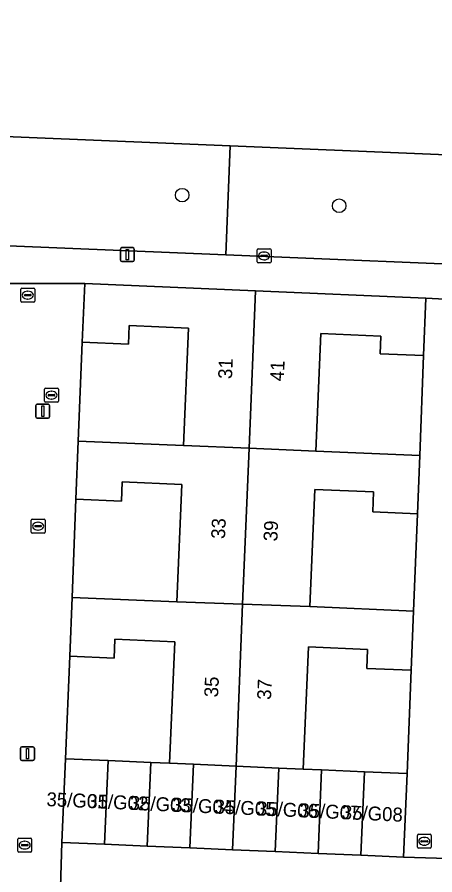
# Model space of a CAD drawing. Extents: x 160786 to 161429, y 386828 to 387485.
# Drawn here: x 161040.5 to 161070.6, y 387312.6 to 387374.2 of the extents above; entities that cross this region are included whole.
import ezdxf

# ---------------------------------------------------------------- set-up
doc = ezdxf.new("R2010")
doc.units = 0
for name, color, linetype in [('IMGEO_Boom', 7, 'Continuous'), ('IMGEO_Brandkraan', 7, 'Continuous'), ('IMGEO_Erf', 7, 'Continuous'), ('IMGEO_Groenvoorziening', 7, 'Continuous'), ('IMGEO_Kolk', 7, 'Continuous'), ('IMGEO_Lichtmast', 7, 'Continuous'), ('IMGEO_Muur', 7, 'Continuous'), ('IMGEO_Pand', 7, 'Continuous'), ('IMGEO_Pand_nummerreeks', 7, 'Continuous'), ('IMGEO_Rioolput', 7, 'Continuous'), ('IMGEO_Voetpad_open', 7, 'Continuous')]:
    doc.layers.add(name, color=color, linetype=linetype)

msp = doc.modelspace()

# ---------------------------------------------------------------- linework, layer by layer
at = {"layer": 'IMGEO_Boom'}
for centre in [(161052.41, 387361.432), (161063.706, 387360.669)]:
    msp.add_circle(centre, 0.489, dxfattribs=at)
at = {"layer": 'IMGEO_Brandkraan'}
for p, q in [((161040.807, 387353.815), (161040.807, 387354.667)), ((161040.882, 387354.741), (161041.734, 387354.741)), ((161041.295, 387354.521), (161041.32, 387354.521)), ((161041.808, 387354.667), (161041.808, 387353.815)), ((161041.734, 387353.741), (161040.882, 387353.741)), ((161041.066, 387354.235), (161041.066, 387354.247)), ((161041.504, 387354.198), (161041.106, 387354.198)), ((161041.109, 387354.284), (161041.507, 387354.284)), ((161041.318, 387353.961), (161041.293, 387353.961)), ((161041.55, 387354.247), (161041.55, 387354.235)), ((161069.404, 387315.478), (161070.256, 387315.478)), ((161069.329, 387314.552), (161069.329, 387315.404)), ((161069.588, 387314.972), (161069.588, 387314.984)), ((161070.026, 387314.935), (161069.628, 387314.935)), ((161069.631, 387315.021), (161070.029, 387315.021)), ((161069.817, 387315.258), (161069.842, 387315.258)), ((161070.072, 387314.984), (161070.072, 387314.972)), ((161070.33, 387315.404), (161070.33, 387314.552)), ((161070.256, 387314.478), (161069.404, 387314.478)), ((161069.84, 387314.698), (161069.815, 387314.698))]:
    msp.add_line(p, q, dxfattribs=at)
for points in [[(161040.807, 387353.815), (161040.807, 387354.667)], [(161040.882, 387354.741), (161041.734, 387354.741)], [(161041.808, 387354.667), (161041.808, 387353.815)], [(161041.734, 387353.741), (161040.882, 387353.741)], [(161069.404, 387315.478), (161070.256, 387315.478)], [(161069.329, 387314.552), (161069.329, 387315.404)], [(161070.33, 387315.404), (161070.33, 387314.552)], [(161070.256, 387314.478), (161069.404, 387314.478)]]:
    msp.add_lwpolyline(points, dxfattribs=at)
for centre, radius, start, end in [((161040.884, 387354.665), 0.0765, 91.55205, 178.44795), ((161040.884, 387354.665), 0.0765, 91.55205, 178.44795), ((161041.732, 387354.665), 0.0765, 1.55205, 88.44795), ((161041.732, 387354.665), 0.0765, 1.55205, 88.44795), ((161040.884, 387353.817), 0.0765, 181.55205, 268.44795), ((161040.884, 387353.817), 0.0765, 181.55205, 268.44795), ((161041.106, 387354.244), 0.0403, 85.87752, 175.75265), ((161041.103, 387354.234), 0.0366, 178.93798, 274.71019), ((161041.507, 387354.241), 0.043, 264.86636, 352.45326), ((161041.511, 387354.246), 0.0386, 1.73085, 96.63898), ((161041.732, 387353.817), 0.0765, 271.55205, 358.44795), ((161041.732, 387353.817), 0.0765, 271.55205, 358.44795), ((161069.406, 387315.402), 0.0765, 91.55205, 178.44795), ((161069.406, 387315.402), 0.0765, 91.55205, 178.44795), ((161070.254, 387315.402), 0.0765, 1.55205, 88.44795), ((161070.254, 387315.402), 0.0765, 1.55205, 88.44795), ((161069.628, 387314.981), 0.0403, 85.87752, 175.75265), ((161069.625, 387314.971), 0.0366, 178.93798, 274.71019), ((161070.029, 387314.978), 0.043, 264.86636, 352.45326), ((161070.033, 387314.983), 0.0386, 1.73085, 96.63898), ((161069.406, 387314.554), 0.0765, 181.55205, 268.44795), ((161069.406, 387314.554), 0.0765, 181.55205, 268.44795), ((161070.254, 387314.554), 0.0765, 271.55205, 358.44795), ((161070.254, 387314.554), 0.0765, 271.55205, 358.44795)]:
    msp.add_arc(centre, radius, start, end, dxfattribs=at)
for centre, major_axis, ratio, start_param, end_param in [((161041.294, 387354.241), (-0.387, 0.002), 0.722429, 4.712389, 7.853982), ((161041.319, 387354.241), (-0.39, 0.002), 0.717154, 1.570796, 4.712389), ((161069.816, 387314.978), (-0.387, 0.002), 0.722429, 4.712389, 7.853982), ((161069.841, 387314.978), (-0.39, 0.002), 0.717154, 1.570796, 4.712389)]:
    msp.add_ellipse(centre, major_axis=major_axis, ratio=ratio, start_param=start_param, end_param=end_param, dxfattribs=at)
at = {"layer": 'IMGEO_Erf'}
for points in [[(161044.932, 387343.752), (161052.512, 387343.427), (161052.875, 387351.879), (161048.602, 387352.063), (161048.544, 387350.719), (161045.231, 387350.861)], [(161069.771, 387349.898), (161066.656, 387350.032), (161066.71, 387351.3), (161062.379, 387351.486), (161062.016, 387343.034), (161069.507, 387342.713)], [(161044.504, 387332.513), (161052.027, 387332.19), (161052.39, 387340.628), (161048.104, 387340.812), (161048.044, 387339.423), (161044.752, 387339.564)], [(161069.327, 387338.519), (161066.122, 387338.657), (161066.184, 387340.089), (161061.957, 387340.271), (161061.595, 387331.847), (161069.062, 387331.526)], [(161044.012, 387320.912), (161047.084, 387320.78), (161050.156, 387320.648), (161051.503, 387320.59), (161051.878, 387329.319), (161047.573, 387329.504), (161047.515, 387328.143), (161044.322, 387328.28)], [(161068.879, 387327.268), (161065.688, 387327.405), (161065.746, 387328.768), (161061.498, 387328.951), (161061.12, 387320.163), (161062.443, 387320.106), (161065.515, 387319.974), (161068.587, 387319.842)]]:
    msp.add_lwpolyline(points, close=True, dxfattribs=at)
at = {"layer": 'IMGEO_Groenvoorziening'}
msp.add_lwpolyline([(161128.182, 387377.234), (161009.476, 387382.188), (161008.748, 387366.924), (161036.75, 387365.766), (161055.876, 387364.974), (161099.661, 387363.163), (161135.672, 387361.673)], dxfattribs=at)
for points in [[(161055.551, 387357.146), (161055.876, 387364.974), (161036.75, 387365.766), (161036.425, 387357.94)], [(161099.335, 387355.327), (161099.661, 387363.163), (161055.876, 387364.974), (161055.551, 387357.146)]]:
    msp.add_lwpolyline(points, close=True, dxfattribs=at)
at = {"layer": 'IMGEO_Kolk'}
for p, q in [((161057.801, 387356.637), (161057.801, 387357.489)), ((161057.876, 387357.563), (161058.728, 387357.563)), ((161058.802, 387357.489), (161058.802, 387356.637)), ((161058.06, 387357.057), (161058.06, 387357.069)), ((161058.498, 387357.02), (161058.1, 387357.02)), ((161058.103, 387357.106), (161058.501, 387357.106)), ((161058.289, 387357.343), (161058.314, 387357.343)), ((161058.544, 387357.069), (161058.544, 387357.057)), ((161058.728, 387356.563), (161057.876, 387356.563)), ((161058.312, 387356.783), (161058.287, 387356.783)), ((161041.548, 387337.205), (161041.548, 387338.057)), ((161041.623, 387338.131), (161042.475, 387338.131)), ((161041.85, 387337.674), (161042.248, 387337.674)), ((161042.036, 387337.911), (161042.061, 387337.911)), ((161042.549, 387338.057), (161042.549, 387337.205)), ((161042.475, 387337.131), (161041.623, 387337.131)), ((161041.807, 387337.625), (161041.807, 387337.637)), ((161042.245, 387337.588), (161041.847, 387337.588)), ((161042.059, 387337.351), (161042.034, 387337.351)), ((161042.291, 387337.637), (161042.291, 387337.625)), ((161040.585, 387314.276), (161040.585, 387315.128)), ((161040.66, 387315.202), (161041.512, 387315.202)), ((161041.073, 387314.982), (161041.098, 387314.982)), ((161041.586, 387315.128), (161041.586, 387314.276)), ((161040.844, 387314.696), (161040.844, 387314.708)), ((161041.282, 387314.659), (161040.884, 387314.659)), ((161040.887, 387314.745), (161041.285, 387314.745)), ((161041.096, 387314.422), (161041.071, 387314.422)), ((161041.328, 387314.708), (161041.328, 387314.696)), ((161041.512, 387314.202), (161040.66, 387314.202))]:
    msp.add_line(p, q, dxfattribs=at)
for points in [[(161057.801, 387356.637), (161057.801, 387357.489)], [(161057.876, 387357.563), (161058.728, 387357.563)], [(161058.802, 387357.489), (161058.802, 387356.637)], [(161058.728, 387356.563), (161057.876, 387356.563)], [(161041.548, 387337.205), (161041.548, 387338.057)], [(161041.623, 387338.131), (161042.475, 387338.131)], [(161042.549, 387338.057), (161042.549, 387337.205)], [(161042.475, 387337.131), (161041.623, 387337.131)], [(161040.585, 387314.276), (161040.585, 387315.128)], [(161040.66, 387315.202), (161041.512, 387315.202)], [(161041.586, 387315.128), (161041.586, 387314.276)], [(161041.512, 387314.202), (161040.66, 387314.202)]]:
    msp.add_lwpolyline(points, dxfattribs=at)
for centre, radius, start, end in [((161057.878, 387357.487), 0.0765, 91.55205, 178.44795), ((161057.878, 387357.487), 0.0765, 91.55205, 178.44795), ((161058.726, 387357.487), 0.0765, 1.55205, 88.44795), ((161058.726, 387357.487), 0.0765, 1.55205, 88.44795), ((161058.1, 387357.066), 0.0403, 85.87752, 175.75265), ((161058.097, 387357.056), 0.0366, 178.93798, 274.71019), ((161058.501, 387357.063), 0.043, 264.86636, 352.45326), ((161058.505, 387357.068), 0.0386, 1.73085, 96.63898), ((161057.878, 387356.639), 0.0765, 181.55205, 268.44795), ((161057.878, 387356.639), 0.0765, 181.55205, 268.44795), ((161058.726, 387356.639), 0.0765, 271.55205, 358.44795), ((161058.726, 387356.639), 0.0765, 271.55205, 358.44795), ((161041.625, 387338.055), 0.0765, 91.55205, 178.44795), ((161041.625, 387338.055), 0.0765, 91.55205, 178.44795), ((161041.847, 387337.634), 0.0403, 85.87752, 175.75265), ((161042.252, 387337.636), 0.0386, 1.73085, 96.63898), ((161042.473, 387338.055), 0.0765, 1.55205, 88.44795), ((161042.473, 387338.055), 0.0765, 1.55205, 88.44795), ((161041.625, 387337.207), 0.0765, 181.55205, 268.44795), ((161041.625, 387337.207), 0.0765, 181.55205, 268.44795), ((161041.844, 387337.624), 0.0366, 178.93798, 274.71019), ((161042.248, 387337.631), 0.043, 264.86636, 352.45326), ((161042.473, 387337.207), 0.0765, 271.55205, 358.44795), ((161042.473, 387337.207), 0.0765, 271.55205, 358.44795), ((161040.662, 387315.126), 0.0765, 91.55205, 178.44795), ((161040.662, 387315.126), 0.0765, 91.55205, 178.44795), ((161041.51, 387315.126), 0.0765, 1.55205, 88.44795), ((161041.51, 387315.126), 0.0765, 1.55205, 88.44795), ((161040.662, 387314.278), 0.0765, 181.55205, 268.44795), ((161040.662, 387314.278), 0.0765, 181.55205, 268.44795), ((161040.884, 387314.705), 0.0403, 85.87752, 175.75265), ((161040.881, 387314.695), 0.0366, 178.93798, 274.71019), ((161041.285, 387314.702), 0.043, 264.86636, 352.45326), ((161041.289, 387314.707), 0.0386, 1.73085, 96.63898), ((161041.51, 387314.278), 0.0765, 271.55205, 358.44795), ((161041.51, 387314.278), 0.0765, 271.55205, 358.44795)]:
    msp.add_arc(centre, radius, start, end, dxfattribs=at)
for centre, major_axis, ratio, start_param, end_param in [((161058.288, 387357.063), (-0.387, 0.002), 0.722429, 4.712389, 7.853982), ((161058.313, 387357.063), (-0.39, 0.002), 0.717154, 1.570796, 4.712389), ((161042.035, 387337.631), (-0.387, 0.002), 0.722429, 4.712389, 7.853982), ((161042.06, 387337.631), (-0.39, 0.002), 0.717154, 1.570796, 4.712389), ((161041.072, 387314.702), (-0.387, 0.002), 0.722429, 4.712389, 7.853982), ((161041.097, 387314.702), (-0.39, 0.002), 0.717154, 1.570796, 4.712389)]:
    msp.add_ellipse(centre, major_axis=major_axis, ratio=ratio, start_param=start_param, end_param=end_param, dxfattribs=at)
at = {"layer": 'IMGEO_Lichtmast'}
for p, q in [((161047.973, 387356.759), (161047.973, 387357.559)), ((161047.973, 387357.559), (161047.973, 387356.759)), ((161048.073, 387357.659), (161048.863, 387357.659)), ((161048.863, 387357.659), (161048.073, 387357.659)), ((161048.963, 387357.559), (161048.963, 387356.759)), ((161048.963, 387356.759), (161048.963, 387357.559)), ((161048.863, 387356.659), (161048.073, 387356.659)), ((161048.073, 387356.659), (161048.863, 387356.659)), ((161041.99, 387346.397), (161042.78, 387346.397)), ((161042.78, 387346.397), (161041.99, 387346.397)), ((161041.89, 387345.497), (161041.89, 387346.297)), ((161041.89, 387346.297), (161041.89, 387345.497)), ((161042.88, 387346.297), (161042.88, 387345.497)), ((161042.88, 387345.497), (161042.88, 387346.297)), ((161042.78, 387345.397), (161041.99, 387345.397)), ((161041.99, 387345.397), (161042.78, 387345.397)), ((161040.79, 387320.878), (161040.79, 387321.678)), ((161040.79, 387321.678), (161040.79, 387320.878)), ((161040.89, 387321.778), (161041.68, 387321.778)), ((161041.68, 387321.778), (161040.89, 387321.778)), ((161041.78, 387321.678), (161041.78, 387320.878)), ((161041.78, 387320.878), (161041.78, 387321.678)), ((161041.68, 387320.778), (161040.89, 387320.778)), ((161040.89, 387320.778), (161041.68, 387320.778))]:
    msp.add_line(p, q, dxfattribs=at)
for points in [[(161048.393, 387357.534), (161048.543, 387357.534), (161048.543, 387356.784), (161048.393, 387356.784), (161048.393, 387357.534)], [(161042.31, 387346.272), (161042.46, 387346.272), (161042.46, 387345.522), (161042.31, 387345.522), (161042.31, 387346.272)], [(161041.21, 387321.653), (161041.36, 387321.653), (161041.36, 387320.903), (161041.21, 387320.903), (161041.21, 387321.653)]]:
    msp.add_lwpolyline(points, dxfattribs=at)
for centre, start, end in [((161048.073, 387357.559), 90, 180), ((161048.073, 387357.559), 90, 180), ((161048.863, 387357.559), 0, 90), ((161048.863, 387357.559), 360, 90), ((161048.073, 387356.759), 180, 270), ((161048.073, 387356.759), 180, 270), ((161048.863, 387356.759), 270, 0), ((161048.863, 387356.759), 270, 0), ((161041.99, 387346.297), 90, 180), ((161041.99, 387346.297), 90, 180), ((161042.78, 387346.297), 0, 90), ((161042.78, 387346.297), 360, 90), ((161041.99, 387345.497), 180, 270), ((161041.99, 387345.497), 180, 270), ((161042.78, 387345.497), 270, 0), ((161042.78, 387345.497), 270, 0), ((161040.89, 387321.678), 90, 180), ((161040.89, 387321.678), 90, 180), ((161041.68, 387321.678), 0, 90), ((161041.68, 387321.678), 360, 90), ((161040.89, 387320.878), 180, 270), ((161040.89, 387320.878), 180, 270), ((161041.68, 387320.878), 270, 0), ((161041.68, 387320.878), 270, 0)]:
    msp.add_arc(centre, 0.1, start, end, dxfattribs=at)
at = {"layer": 'IMGEO_Muur'}
for points in [[(161044.932, 387343.752), (161045.231, 387350.861)], [(161069.771, 387349.898), (161069.507, 387342.713)], [(161044.504, 387332.513), (161044.752, 387339.564)], [(161069.327, 387338.519), (161069.062, 387331.526)], [(161044.012, 387320.912), (161044.322, 387328.28)], [(161068.587, 387319.842), (161068.879, 387327.268)]]:
    msp.add_lwpolyline(points, dxfattribs=at)
at = {"layer": 'IMGEO_Pand'}
for points in [[(161045.231, 387350.861), (161048.544, 387350.719), (161048.602, 387352.063), (161052.875, 387351.879), (161052.512, 387343.427), (161057.219, 387343.232), (161057.68, 387354.548), (161045.412, 387355.075)], [(161069.948, 387354.021), (161057.68, 387354.548), (161057.219, 387343.232), (161062.016, 387343.034), (161062.379, 387351.486), (161066.71, 387351.3), (161066.656, 387350.032), (161069.771, 387349.898)], [(161044.752, 387339.564), (161048.044, 387339.423), (161048.104, 387340.812), (161052.39, 387340.628), (161052.027, 387332.19), (161056.762, 387332.019), (161057.219, 387343.232), (161052.512, 387343.427), (161044.932, 387343.752)], [(161069.507, 387342.713), (161062.016, 387343.034), (161057.219, 387343.232), (161056.762, 387332.019), (161061.595, 387331.847), (161061.957, 387340.271), (161066.184, 387340.089), (161066.122, 387338.657), (161069.327, 387338.519)], [(161044.322, 387328.28), (161047.515, 387328.143), (161047.573, 387329.504), (161051.878, 387329.319), (161051.503, 387320.59), (161053.228, 387320.514), (161056.287, 387320.379), (161056.762, 387332.019), (161052.027, 387332.19), (161044.504, 387332.513)], [(161069.062, 387331.526), (161061.595, 387331.847), (161056.762, 387332.019), (161056.287, 387320.379), (161059.371, 387320.241), (161061.12, 387320.163), (161061.498, 387328.951), (161065.746, 387328.768), (161065.688, 387327.405), (161068.879, 387327.268)], [(161043.754, 387314.896), (161046.826, 387314.764), (161047.084, 387320.78), (161044.012, 387320.912)], [(161050.156, 387320.648), (161047.084, 387320.78), (161046.826, 387314.764), (161049.898, 387314.632)], [(161053.228, 387320.514), (161051.503, 387320.59), (161050.156, 387320.648), (161049.898, 387314.632), (161052.97, 387314.5)], [(161052.97, 387314.5), (161056.042, 387314.368), (161056.287, 387320.379), (161053.228, 387320.514)], [(161056.042, 387314.368), (161059.113, 387314.237), (161059.371, 387320.241), (161056.287, 387320.379)], [(161059.113, 387314.237), (161062.185, 387314.105), (161062.443, 387320.106), (161061.12, 387320.163), (161059.371, 387320.241)], [(161062.185, 387314.105), (161065.257, 387313.973), (161065.515, 387319.974), (161062.443, 387320.106)], [(161068.329, 387313.841), (161068.587, 387319.842), (161065.515, 387319.974), (161065.257, 387313.973)]]:
    msp.add_lwpolyline(points, close=True, dxfattribs=at)
at = {"layer": 'IMGEO_Rioolput'}
for p, q in [((161042.584, 387347.548), (161043.436, 387347.548)), ((161042.509, 387346.622), (161042.509, 387347.474)), ((161042.768, 387347.042), (161042.768, 387347.054)), ((161043.206, 387347.005), (161042.808, 387347.005)), ((161042.811, 387347.091), (161043.209, 387347.091)), ((161042.997, 387347.328), (161043.022, 387347.328)), ((161043.252, 387347.054), (161043.252, 387347.042)), ((161043.51, 387347.474), (161043.51, 387346.622)), ((161043.436, 387346.548), (161042.584, 387346.548)), ((161043.02, 387346.768), (161042.995, 387346.768))]:
    msp.add_line(p, q, dxfattribs=at)
for points in [[(161042.584, 387347.548), (161043.436, 387347.548)], [(161042.509, 387346.622), (161042.509, 387347.474)], [(161043.51, 387347.474), (161043.51, 387346.622)], [(161043.436, 387346.548), (161042.584, 387346.548)]]:
    msp.add_lwpolyline(points, dxfattribs=at)
for centre, radius, start, end in [((161042.586, 387347.472), 0.0765, 91.55205, 178.44795), ((161042.586, 387347.472), 0.0765, 91.55205, 178.44795), ((161043.434, 387347.472), 0.0765, 1.55205, 88.44795), ((161043.434, 387347.472), 0.0765, 1.55205, 88.44795), ((161042.808, 387347.051), 0.0403, 85.87752, 175.75265), ((161042.805, 387347.041), 0.0366, 178.93798, 274.71019), ((161043.209, 387347.048), 0.043, 264.86636, 352.45326), ((161043.213, 387347.053), 0.0386, 1.73085, 96.63898), ((161042.586, 387346.624), 0.0765, 181.55205, 268.44795), ((161042.586, 387346.624), 0.0765, 181.55205, 268.44795), ((161043.434, 387346.624), 0.0765, 271.55205, 358.44795), ((161043.434, 387346.624), 0.0765, 271.55205, 358.44795)]:
    msp.add_arc(centre, radius, start, end, dxfattribs=at)
for centre, major_axis, ratio, start_param, end_param in [((161042.996, 387347.048), (-0.387, 0.002), 0.722429, 4.712389, 7.853982), ((161043.021, 387347.048), (-0.39, 0.002), 0.717154, 1.570796, 4.712389)]:
    msp.add_ellipse(centre, major_axis=major_axis, ratio=ratio, start_param=start_param, end_param=end_param, dxfattribs=at)
at = {"layer": 'IMGEO_Voetpad_open'}
for points in [[(161055.551, 387357.146), (161036.425, 387357.94), (161008.376, 387359.105), (161008.748, 387366.924), (161006.175, 387367.093), (161005.854, 387359.176), (161000, 387359.419), (160955.262, 387361.274), (160948.311, 387361.562), (160943.428, 387361.764), (160943.139, 387354.161), (160943.123, 387353.842)], [(161132.597, 387353.946), (161099.335, 387355.327), (161055.551, 387357.146)], [(161037.748, 387355.081), (161045.412, 387355.075), (161057.68, 387354.548), (161069.948, 387354.021), (161075.425, 387353.745), (161087.73, 387353.232), (161100.034, 387352.72), (161107.845, 387352.38), (161110.496, 387352.292), (161122.013, 387351.83), (161125.69, 387351.675), (161133.977, 387351.235)], [(161044.752, 387339.564), (161044.932, 387343.752), (161045.231, 387350.861), (161045.412, 387355.075), (161037.748, 387355.081)], [(161039.62, 387353.354), (161039.478, 387348.98), (161039.295, 387343.281), (161039.449, 387343.275), (161039.197, 387337.059), (161039.04, 387333.18), (161038.733, 387326.037), (161038.563, 387321.838), (161038.281, 387314.709), (161038.112, 387310.547), (161037.77, 387302.999), (161043.36, 387301.265), (161043.754, 387314.896), (161044.012, 387320.912), (161044.322, 387328.28), (161044.504, 387332.513), (161044.752, 387339.564)], [(161101.064, 387312.508), (161098.379, 387312.62), (161095.312, 387312.75), (161092.245, 387312.879), (161089.178, 387313.009), (161086.111, 387313.138), (161083.043, 387313.268), (161079.976, 387313.398), (161076.909, 387313.527), (161073.842, 387313.657), (161068.329, 387313.841), (161065.257, 387313.973), (161062.185, 387314.105), (161059.113, 387314.237), (161056.042, 387314.368), (161052.97, 387314.5), (161049.898, 387314.632), (161046.826, 387314.764), (161043.754, 387314.896), (161043.36, 387301.265)]]:
    msp.add_lwpolyline(points, dxfattribs=at)
msp.add_lwpolyline([(161074.781, 387338.326), (161074.956, 387342.518), (161075.256, 387349.696), (161075.425, 387353.745), (161069.948, 387354.021), (161069.771, 387349.898), (161069.507, 387342.713), (161069.327, 387338.519), (161069.062, 387331.526), (161068.879, 387327.268), (161068.587, 387319.842), (161068.329, 387313.841), (161073.842, 387313.657), (161074.091, 387319.638), (161074.365, 387327.075), (161074.54, 387331.27)], close=True, dxfattribs=at)

# ---------------------------------------------------------------- texts
at = {"layer": 'IMGEO_Pand_nummerreeks'}
for s, rotation, p in [('31', 87.49356, (161055.994, 387348.2)), ('41', 87.68513, (161059.725, 387348.034)), ('33', 87.49356, (161055.491, 387336.701)), ('39', 87.68513, (161059.259, 387336.528)), ('35', 87.49356, (161054.992, 387325.314)), ('37', 87.68513, (161058.799, 387325.135)), ('35/G01', 357.48423, (161042.635, 387317.508)), ('35/G02', 357.48423, (161045.569, 387317.38)), ('35/G03', 357.48423, (161048.625, 387317.245)), ('35/G04', 357.48423, (161051.675, 387317.111)), ('35/G05', 357.48423, (161054.725, 387316.977)), ('35/G06', 357.48423, (161057.775, 387316.843)), ('35/G07', 357.48423, (161060.825, 387316.709)), ('35/G08', 357.48423, (161063.878, 387316.575))]:
    msp.add_text(s, height=1, rotation=rotation, dxfattribs=at).set_placement(p)

doc.saveas('drawing.dxf')
